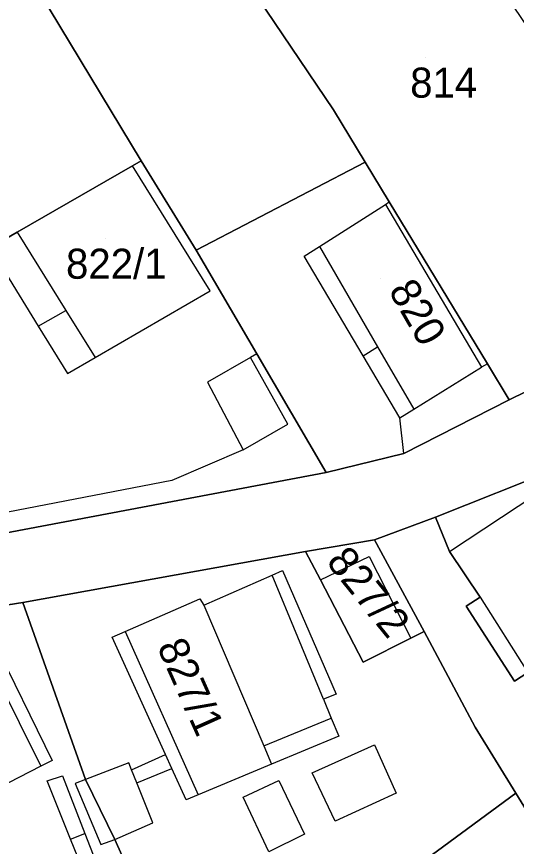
# Model space of a CAD drawing. Extents: x -263943 to -261149, y -1236934 to -1230686.
# Drawn here: x -262560.9 to -262527.6, y -1235155.8 to -1235100.6 of the extents above; entities that cross this region are included whole.
import ezdxf

# ---------------------------------------------------------------- set-up
doc = ezdxf.new("R2010")
doc.units = 0
for name, color, linetype in [('body_kn', 7, 'Continuous'), ('kladpar_druhypozemkov', 7, 'Continuous'), ('kladpar_hranice', 7, 'Continuous'), ('kladpar_parcelnecisla', 7, 'Continuous'), ('kladpar_plochy', 7, 'Continuous'), ('zappar_hrandruhpozemk', 7, 'Continuous')]:
    doc.layers.add(name, color=color, linetype=linetype)

msp = doc.modelspace()

# ---------------------------------------------------------------- linework, layer by layer
at = {"layer": 'body_kn'}
for p, q in [((-262539.78, -1235106.77), (-262539.78, -1235106.77)), ((-262553.16, -1235110.5), (-262553.16, -1235110.5)), ((-262552.58, -1235110.17), (-262552.58, -1235110.17)), ((-262552.58, -1235110.17), (-262552.58, -1235110.17)), ((-262537.67, -1235110.25), (-262537.67, -1235110.25)), ((-262536.32, -1235113.06), (-262536.32, -1235113.06)), ((-262536.07, -1235112.9), (-262536.07, -1235112.9)), ((-262560.84, -1235114.92), (-262560.84, -1235114.92)), ((-262560.84, -1235114.92), (-262560.84, -1235114.92)), ((-262540.72, -1235115.87), (-262540.72, -1235115.87)), ((-262548.93, -1235116.1), (-262548.93, -1235116.1)), ((-262541.73, -1235116.51), (-262541.73, -1235116.51)), ((-262548, -1235118.81), (-262548, -1235118.81)), ((-262557.61, -1235120.12), (-262557.61, -1235120.12)), ((-262559.44, -1235121.17), (-262559.44, -1235121.17)), ((-262559.44, -1235121.17), (-262559.44, -1235121.17)), ((-262536.85, -1235122.53), (-262536.85, -1235122.53)), ((-262555.66, -1235123.25), (-262555.66, -1235123.25)), ((-262555.66, -1235123.25), (-262555.66, -1235123.25)), ((-262544.89, -1235123.01), (-262544.89, -1235123.01)), ((-262544.89, -1235123.01), (-262544.89, -1235123.01)), ((-262537.81, -1235123.14), (-262537.81, -1235123.14)), ((-262537.81, -1235123.14), (-262537.81, -1235123.14)), ((-262545.32, -1235123.26), (-262545.32, -1235123.26)), ((-262545.32, -1235123.26), (-262545.32, -1235123.26)), ((-262529.54, -1235123.66), (-262529.54, -1235123.66)), ((-262529.54, -1235123.66), (-262529.54, -1235123.66)), ((-262557.5, -1235124.32), (-262557.5, -1235124.32)), ((-262529.94, -1235123.9), (-262529.94, -1235123.9)), ((-262548.17, -1235124.9), (-262548.17, -1235124.9)), ((-262528.08, -1235126.07), (-262528.08, -1235126.07)), ((-262528.08, -1235126.07), (-262528.08, -1235126.07)), ((-262534.43, -1235126.68), (-262534.43, -1235126.68)), ((-262534.43, -1235126.68), (-262534.43, -1235126.68)), ((-262535.37, -1235127.26), (-262535.37, -1235127.26)), ((-262535.37, -1235127.26), (-262535.37, -1235127.26)), ((-262542.83, -1235127.69), (-262542.83, -1235127.69)), ((-262545.8, -1235129.39), (-262545.8, -1235129.39)), ((-262535.11, -1235129.64), (-262535.11, -1235129.64)), ((-262535.11, -1235129.64), (-262535.11, -1235129.64)), ((-262540.28, -1235130.91), (-262540.28, -1235130.91)), ((-262550.54, -1235131.43), (-262550.54, -1235131.43)), ((-262532.99, -1235133.87), (-262532.99, -1235133.87)), ((-262537.06, -1235135.39), (-262537.06, -1235135.39)), ((-262541.64, -1235136.16), (-262541.64, -1235136.16)), ((-262537.4, -1235136.5), (-262537.4, -1235136.5)), ((-262532.06, -1235136.15), (-262532.06, -1235136.15)), ((-262532.06, -1235136.15), (-262532.06, -1235136.15)), ((-262543.17, -1235137.43), (-262543.17, -1235137.43)), ((-262543.87, -1235137.74), (-262543.87, -1235137.74)), ((-262540.66, -1235138.05), (-262540.66, -1235138.05)), ((-262540.66, -1235138.05), (-262540.66, -1235138.05)), ((-262530.02, -1235139.2), (-262530.02, -1235139.2)), ((-262530.02, -1235139.2), (-262530.02, -1235139.2)), ((-262560.46, -1235139.56), (-262560.46, -1235139.56)), ((-262548.68, -1235139.3), (-262548.68, -1235139.3)), ((-262548.42, -1235139.72), (-262548.42, -1235139.72)), ((-262548.42, -1235139.72), (-262548.42, -1235139.72)), ((-262530.96, -1235139.79), (-262530.96, -1235139.79)), ((-262553.66, -1235141.47), (-262553.66, -1235141.47)), ((-262554.53, -1235141.85), (-262554.53, -1235141.85)), ((-262554.53, -1235141.85), (-262554.53, -1235141.85)), ((-262534.63, -1235141.93), (-262534.63, -1235141.93)), ((-262534.63, -1235141.93), (-262534.63, -1235141.93)), ((-262533.75, -1235141.49), (-262533.75, -1235141.49)), ((-262537.82, -1235143.52), (-262537.82, -1235143.52)), ((-262537.82, -1235143.52), (-262537.82, -1235143.52)), ((-262527.73, -1235144.79), (-262527.73, -1235144.79)), ((-262539.6, -1235145.64), (-262539.6, -1235145.64)), ((-262540.45, -1235145.98), (-262540.45, -1235145.98)), ((-262540.45, -1235145.98), (-262540.45, -1235145.98)), ((-262539.93, -1235147.24), (-262539.93, -1235147.24)), ((-262530.36, -1235147.84), (-262530.36, -1235147.84)), ((-262539.43, -1235148.44), (-262539.43, -1235148.44)), ((-262544.43, -1235149.09), (-262544.43, -1235149.09)), ((-262537.06, -1235149.03), (-262537.06, -1235149.03)), ((-262550.97, -1235149.67), (-262550.97, -1235149.67)), ((-262558.51, -1235150.06), (-262558.51, -1235150.06)), ((-262553.42, -1235150.23), (-262553.42, -1235150.23)), ((-262559.26, -1235150.44), (-262559.26, -1235150.44)), ((-262559.26, -1235150.44), (-262559.26, -1235150.44)), ((-262553.23, -1235150.69), (-262553.23, -1235150.69)), ((-262553.23, -1235150.69), (-262553.23, -1235150.69)), ((-262550.55, -1235150.59), (-262550.55, -1235150.59)), ((-262543.91, -1235150.31), (-262543.91, -1235150.31)), ((-262557.83, -1235151.08), (-262557.83, -1235151.08)), ((-262556.3, -1235151.33), (-262556.3, -1235151.33)), ((-262556.3, -1235151.33), (-262556.3, -1235151.33)), ((-262543.42, -1235151.4), (-262543.42, -1235151.4)), ((-262541.21, -1235150.89), (-262541.21, -1235150.89)), ((-262541.21, -1235150.89), (-262541.21, -1235150.89)), ((-262558.85, -1235151.42), (-262558.85, -1235151.42)), ((-262558.85, -1235151.42), (-262558.85, -1235151.42)), ((-262556.98, -1235151.59), (-262556.98, -1235151.59)), ((-262552.88, -1235151.55), (-262552.88, -1235151.55)), ((-262552.88, -1235151.55), (-262552.88, -1235151.55)), ((-262548.8, -1235152.35), (-262548.8, -1235152.35)), ((-262545.79, -1235152.51), (-262545.79, -1235152.51)), ((-262545.79, -1235152.51), (-262545.79, -1235152.51)), ((-262535.62, -1235152.24), (-262535.62, -1235152.24)), ((-262527.65, -1235152.24), (-262527.65, -1235152.24)), ((-262549.6, -1235152.68), (-262549.6, -1235152.68)), ((-262539.68, -1235154.11), (-262539.68, -1235154.11)), ((-262551.81, -1235154.21), (-262551.81, -1235154.21)), ((-262556.33, -1235154.93), (-262556.33, -1235154.93)), ((-262541.72, -1235154.96), (-262541.72, -1235154.96)), ((-262557.29, -1235155.29), (-262557.29, -1235155.29)), ((-262555.28, -1235155.65), (-262555.28, -1235155.65)), ((-262554.35, -1235155.31), (-262554.35, -1235155.31)), ((-262554.35, -1235155.31), (-262554.35, -1235155.31))]:
    msp.add_line(p, q, dxfattribs=at)
at = {"layer": 'kladpar_druhypozemkov'}
for p, q in [((-262533.66, -1235103.26), (-262533.66, -1235103.26)), ((-262554.96, -1235115.31), (-262554.96, -1235115.31)), ((-262536.66, -1235118.01), (-262536.66, -1235118.01)), ((-262536.56, -1235139.01), (-262536.56, -1235139.01)), ((-262548.22, -1235144.81), (-262548.22, -1235144.81))]:
    msp.add_line(p, q, dxfattribs=at)
at = {"layer": 'kladpar_hranice'}
for points in [[(-262603.11, -1235086.06), (-262592.67, -1235063.86), (-262587.5, -1235062.85), (-262592.42, -1235074.54), (-262593.28, -1235092.41), (-262593.36, -1235094.7), (-262588.95, -1235093.51), (-262587.94, -1235103.08), (-262588.87, -1235103.08), (-262588.78, -1235104.27), (-262587.85, -1235104.18), (-262585.9, -1235114.34), (-262584.71, -1235114.01), (-262582.59, -1235136.96), (-262575.47, -1235136.44), (-262569.28, -1235136.1), (-262562.41, -1235135.08), (-262540.28, -1235130.91), (-262535.11, -1235129.64), (-262528.08, -1235126.07), (-262514.6, -1235119.46), (-262506.12, -1235115.39), (-262490.38, -1235107.84)], [(-262552.58, -1235110.17), (-262566.14, -1235087.74), (-262556.05, -1235082.48), (-262550.46, -1235090.95), (-262539.78, -1235106.77), (-262537.67, -1235110.25), (-262548.93, -1235116.1), (-262552.58, -1235110.17)], [(-262562.66, -1235115.96), (-262567.5, -1235118.74), (-262568.45, -1235115.68), (-262571.66, -1235105.36), (-262575.81, -1235093.76), (-262566.14, -1235087.74), (-262552.58, -1235110.17), (-262553.16, -1235110.5), (-262560.84, -1235114.92), (-262562.66, -1235115.96)], [(-262528.08, -1235126.07), (-262529.54, -1235123.66), (-262536.07, -1235112.9), (-262537.67, -1235110.25), (-262539.78, -1235106.77), (-262550.46, -1235090.95), (-262546.39, -1235088.4), (-262542.83, -1235094.07), (-262535.99, -1235089.64), (-262535.11, -1235089.07), (-262514.6, -1235119.46), (-262528.08, -1235126.07)], [(-262544.89, -1235123.01), (-262540.28, -1235130.91), (-262562.41, -1235135.08), (-262562.81, -1235133.79), (-262563.37, -1235132), (-262567.5, -1235118.74), (-262562.66, -1235115.96), (-262560.84, -1235114.92), (-262553.16, -1235110.5), (-262552.58, -1235110.17), (-262548.93, -1235116.1), (-262544.89, -1235123.01)], [(-262528.08, -1235126.07), (-262535.11, -1235129.64), (-262540.28, -1235130.91), (-262544.89, -1235123.01), (-262548.93, -1235116.1), (-262537.67, -1235110.25), (-262536.07, -1235112.9), (-262529.54, -1235123.66), (-262528.08, -1235126.07)], [(-262503.92, -1235119.62), (-262512.05, -1235123.52), (-262512.73, -1235123.86), (-262517.23, -1235126.32), (-262518.75, -1235127.17), (-262521.38, -1235128.69), (-262524.85, -1235130.64), (-262532.99, -1235133.87), (-262537.06, -1235135.39), (-262541.64, -1235136.16), (-262560.46, -1235139.56), (-262570.21, -1235141.1)], [(-262520.11, -1235139.74), (-262526.85, -1235144.21), (-262527.73, -1235144.79), (-262530.96, -1235139.79), (-262530.02, -1235139.2), (-262532.06, -1235136.15), (-262532.99, -1235133.87), (-262524.85, -1235130.64), (-262523.13, -1235133.28), (-262519.29, -1235139.19), (-262520.11, -1235139.74)], [(-262510.09, -1235163.23), (-262510.69, -1235163.6), (-262517.81, -1235168.06), (-262519.84, -1235164.93), (-262527.65, -1235152.24), (-262530.36, -1235147.84), (-262533.75, -1235141.49), (-262537.06, -1235135.39), (-262532.99, -1235133.87), (-262532.06, -1235136.15), (-262530.02, -1235139.2), (-262530.96, -1235139.79), (-262527.73, -1235144.79), (-262526.85, -1235144.21), (-262520.11, -1235139.74), (-262519.29, -1235139.19), (-262517.87, -1235141.37), (-262516.37, -1235143.68), (-262512.76, -1235149.11), (-262505.35, -1235160.26), (-262505.83, -1235160.56), (-262510.09, -1235163.23)], [(-262537.82, -1235143.52), (-262540.66, -1235138.05), (-262541.64, -1235136.16), (-262537.06, -1235135.39), (-262533.75, -1235141.49), (-262534.63, -1235141.93), (-262537.82, -1235143.52)], [(-262534.63, -1235141.93), (-262533.75, -1235141.49), (-262530.36, -1235147.84), (-262527.65, -1235152.24), (-262548.5, -1235167.58), (-262550.87, -1235163.1), (-262554.35, -1235155.31), (-262556.3, -1235151.33), (-262560.46, -1235139.56), (-262541.64, -1235136.16), (-262540.66, -1235138.05), (-262537.82, -1235143.52), (-262534.63, -1235141.93)], [(-262548.5, -1235167.58), (-262554.77, -1235172.33), (-262564.02, -1235155.91), (-262570.21, -1235141.1), (-262560.46, -1235139.56), (-262556.3, -1235151.33), (-262554.35, -1235155.31), (-262550.87, -1235163.1), (-262548.5, -1235167.58)], [(-262507.45, -1235183.29), (-262515, -1235187.62), (-262516.95, -1235188.46), (-262533.22, -1235195.68), (-262542.05, -1235180.02), (-262548.5, -1235167.58), (-262527.65, -1235152.24), (-262519.84, -1235164.93), (-262517.81, -1235168.06), (-262507.45, -1235183.29)]]:
    msp.add_lwpolyline(points, dxfattribs=at)
at = {"layer": 'kladpar_plochy'}
for points in [[(-262603.11, -1235086.06), (-262592.67, -1235063.86), (-262587.5, -1235062.85), (-262592.42, -1235074.54), (-262593.28, -1235092.41), (-262593.36, -1235094.7), (-262588.95, -1235093.51), (-262587.94, -1235103.08), (-262588.87, -1235103.08), (-262588.78, -1235104.27), (-262587.85, -1235104.18), (-262585.9, -1235114.34), (-262584.71, -1235114.01), (-262582.59, -1235136.96), (-262575.47, -1235136.44), (-262569.28, -1235136.1), (-262562.41, -1235135.08), (-262540.28, -1235130.91), (-262535.11, -1235129.64), (-262528.08, -1235126.07), (-262514.6, -1235119.46), (-262506.12, -1235115.39), (-262490.38, -1235107.84)], [(-262503.92, -1235119.62), (-262512.05, -1235123.52), (-262512.73, -1235123.86), (-262517.23, -1235126.32), (-262518.75, -1235127.17), (-262521.38, -1235128.69), (-262524.85, -1235130.64), (-262532.99, -1235133.87), (-262537.06, -1235135.39), (-262541.64, -1235136.16), (-262560.46, -1235139.56), (-262570.21, -1235141.1)]]:
    msp.add_lwpolyline(points, dxfattribs=at)
for points in [[(-262552.58, -1235110.17), (-262566.14, -1235087.74), (-262556.05, -1235082.48), (-262550.46, -1235090.95), (-262539.78, -1235106.77), (-262537.67, -1235110.25), (-262548.93, -1235116.1)], [(-262562.66, -1235115.96), (-262567.5, -1235118.74), (-262568.45, -1235115.68), (-262571.66, -1235105.36), (-262575.81, -1235093.76), (-262566.14, -1235087.74), (-262552.58, -1235110.17), (-262553.16, -1235110.5), (-262560.84, -1235114.92)], [(-262528.08, -1235126.07), (-262529.54, -1235123.66), (-262536.07, -1235112.9), (-262537.67, -1235110.25), (-262539.78, -1235106.77), (-262550.46, -1235090.95), (-262546.39, -1235088.4), (-262542.83, -1235094.07), (-262535.99, -1235089.64), (-262535.11, -1235089.07), (-262514.6, -1235119.46)], [(-262544.89, -1235123.01), (-262540.28, -1235130.91), (-262562.41, -1235135.08), (-262562.81, -1235133.79), (-262563.37, -1235132), (-262567.5, -1235118.74), (-262562.66, -1235115.96), (-262560.84, -1235114.92), (-262553.16, -1235110.5), (-262552.58, -1235110.17), (-262548.93, -1235116.1)], [(-262528.08, -1235126.07), (-262535.11, -1235129.64), (-262540.28, -1235130.91), (-262544.89, -1235123.01), (-262548.93, -1235116.1), (-262537.67, -1235110.25), (-262536.07, -1235112.9), (-262529.54, -1235123.66)], [(-262520.11, -1235139.74), (-262526.85, -1235144.21), (-262527.73, -1235144.79), (-262530.96, -1235139.79), (-262530.02, -1235139.2), (-262532.06, -1235136.15), (-262532.99, -1235133.87), (-262524.85, -1235130.64), (-262523.13, -1235133.28), (-262519.29, -1235139.19)], [(-262510.09, -1235163.23), (-262510.69, -1235163.6), (-262517.81, -1235168.06), (-262519.84, -1235164.93), (-262527.65, -1235152.24), (-262530.36, -1235147.84), (-262533.75, -1235141.49), (-262537.06, -1235135.39), (-262532.99, -1235133.87), (-262532.06, -1235136.15), (-262530.02, -1235139.2), (-262530.96, -1235139.79), (-262527.73, -1235144.79), (-262526.85, -1235144.21), (-262520.11, -1235139.74), (-262519.29, -1235139.19), (-262517.87, -1235141.37), (-262516.37, -1235143.68), (-262512.76, -1235149.11), (-262505.35, -1235160.26), (-262505.83, -1235160.56)], [(-262537.82, -1235143.52), (-262540.66, -1235138.05), (-262541.64, -1235136.16), (-262537.06, -1235135.39), (-262533.75, -1235141.49), (-262534.63, -1235141.93)], [(-262534.63, -1235141.93), (-262533.75, -1235141.49), (-262530.36, -1235147.84), (-262527.65, -1235152.24), (-262548.5, -1235167.58), (-262550.87, -1235163.1), (-262554.35, -1235155.31), (-262556.3, -1235151.33), (-262560.46, -1235139.56), (-262541.64, -1235136.16), (-262540.66, -1235138.05), (-262537.82, -1235143.52)], [(-262548.5, -1235167.58), (-262554.77, -1235172.33), (-262564.02, -1235155.91), (-262570.21, -1235141.1), (-262560.46, -1235139.56), (-262556.3, -1235151.33), (-262554.35, -1235155.31), (-262550.87, -1235163.1)], [(-262507.45, -1235183.29), (-262515, -1235187.62), (-262516.95, -1235188.46), (-262533.22, -1235195.68), (-262542.05, -1235180.02), (-262548.5, -1235167.58), (-262527.65, -1235152.24), (-262519.84, -1235164.93), (-262517.81, -1235168.06)]]:
    msp.add_lwpolyline(points, close=True, dxfattribs=at)
at = {"layer": 'zappar_hrandruhpozemk'}
for p, q in [((-262548, -1235118.81), (-262553.16, -1235110.5)), ((-262540.72, -1235115.87), (-262536.32, -1235113.06)), ((-262536.32, -1235113.06), (-262536.07, -1235112.9)), ((-262536.32, -1235113.06), (-262529.94, -1235123.9)), ((-262555.66, -1235123.25), (-262548, -1235118.81)), ((-262559.44, -1235121.17), (-262557.61, -1235120.12)), ((-262537.81, -1235123.14), (-262536.85, -1235122.53)), ((-262544.89, -1235123.01), (-262545.32, -1235123.26)), ((-262545.32, -1235123.26), (-262548.17, -1235124.9)), ((-262529.54, -1235123.66), (-262529.94, -1235123.9)), ((-262534.43, -1235126.68), (-262529.94, -1235123.9)), ((-262548.17, -1235124.9), (-262545.8, -1235129.39)), ((-262535.37, -1235127.26), (-262534.43, -1235126.68)), ((-262545.8, -1235129.39), (-262550.54, -1235131.43)), ((-262550.54, -1235131.43), (-262562.81, -1235133.79)), ((-262532.06, -1235136.15), (-262525.53, -1235131.83)), ((-262540.66, -1235138.05), (-262537.4, -1235136.5)), ((-262537.4, -1235136.5), (-262534.63, -1235141.93)), ((-262540.45, -1235145.98), (-262543.87, -1235137.74)), ((-262530.02, -1235139.2), (-262526.85, -1235144.21)), ((-262553.66, -1235141.47), (-262548.68, -1235139.3)), ((-262548.42, -1235139.72), (-262544.43, -1235149.09)), ((-262554.53, -1235141.85), (-262553.66, -1235141.47)), ((-262553.66, -1235141.47), (-262548.8, -1235152.35)), ((-262563.32, -1235142.32), (-262559.26, -1235150.44)), ((-262544.43, -1235149.09), (-262539.93, -1235147.24)), ((-262544.43, -1235149.09), (-262543.91, -1235150.31)), ((-262553.23, -1235150.69), (-262550.97, -1235149.67)), ((-262553.42, -1235150.23), (-262556.3, -1235151.33)), ((-262559.26, -1235150.44), (-262564.19, -1235152.95)), ((-262552.88, -1235151.55), (-262550.55, -1235150.59)), ((-262556.3, -1235151.33), (-262556.98, -1235151.59)), ((-262539.68, -1235154.11), (-262541.21, -1235150.89)), ((-262557.29, -1235155.29), (-262558.85, -1235151.42)), ((-262556.98, -1235151.59), (-262555.28, -1235155.65)), ((-262544.09, -1235156.15), (-262545.79, -1235152.51)), ((-262535.62, -1235152.24), (-262539.68, -1235154.11)), ((-262557.29, -1235155.29), (-262556.33, -1235154.93)), ((-262555.28, -1235155.65), (-262554.35, -1235155.31))]:
    msp.add_line(p, q, dxfattribs=at)
for points in [[(-262560.84, -1235114.92), (-262557.61, -1235120.12), (-262555.66, -1235123.25)], [(-262562.66, -1235115.96), (-262559.44, -1235121.17), (-262557.5, -1235124.32), (-262555.66, -1235123.25)], [(-262535.11, -1235129.64), (-262535.37, -1235127.26), (-262537.81, -1235123.14), (-262541.73, -1235116.51), (-262540.72, -1235115.87)], [(-262540.72, -1235115.87), (-262536.85, -1235122.53), (-262534.43, -1235126.68)], [(-262545.8, -1235129.39), (-262542.83, -1235127.69), (-262545.32, -1235123.26)], [(-262548.68, -1235139.3), (-262548.42, -1235139.72), (-262543.87, -1235137.74), (-262543.17, -1235137.43), (-262539.6, -1235145.64), (-262540.45, -1235145.98), (-262539.93, -1235147.24), (-262539.43, -1235148.44), (-262543.91, -1235150.31), (-262548.8, -1235152.35), (-262549.6, -1235152.68), (-262550.55, -1235150.59), (-262550.97, -1235149.67), (-262554.53, -1235141.85)], [(-262568.26, -1235144.65), (-262563.32, -1235142.32), (-262562.5, -1235141.94), (-262558.51, -1235150.06), (-262559.26, -1235150.44)], [(-262541.21, -1235150.89), (-262537.06, -1235149.03), (-262535.62, -1235152.24)], [(-262554.35, -1235155.31), (-262551.81, -1235154.21), (-262552.88, -1235151.55), (-262553.23, -1235150.69), (-262553.42, -1235150.23)], [(-262558.85, -1235151.42), (-262557.83, -1235151.08), (-262556.33, -1235154.93), (-262555.62, -1235156.75), (-262556.56, -1235157.09), (-262557.29, -1235155.29)], [(-262545.79, -1235152.51), (-262543.42, -1235151.4), (-262541.72, -1235154.96), (-262544.09, -1235156.15)]]:
    msp.add_lwpolyline(points, dxfattribs=at)

# ---------------------------------------------------------------- texts
at = {"layer": 'kladpar_parcelnecisla'}
for s, p in [('814', (-262534.681, -1235105.96)), ('822/1', (-262557.594, -1235118.01))]:
    msp.add_text(s, height=2, dxfattribs=at).set_placement(p)
for s, rotation, p in [('820', 300, (-262536.16, -1235118.789)), ('827/2', 309, (-262540.328, -1235136.868)), ('827/1', 294, (-262551.559, -1235142.486))]:
    msp.add_text(s, height=2, rotation=rotation, dxfattribs=at).set_placement(p)

doc.saveas('drawing.dxf')
